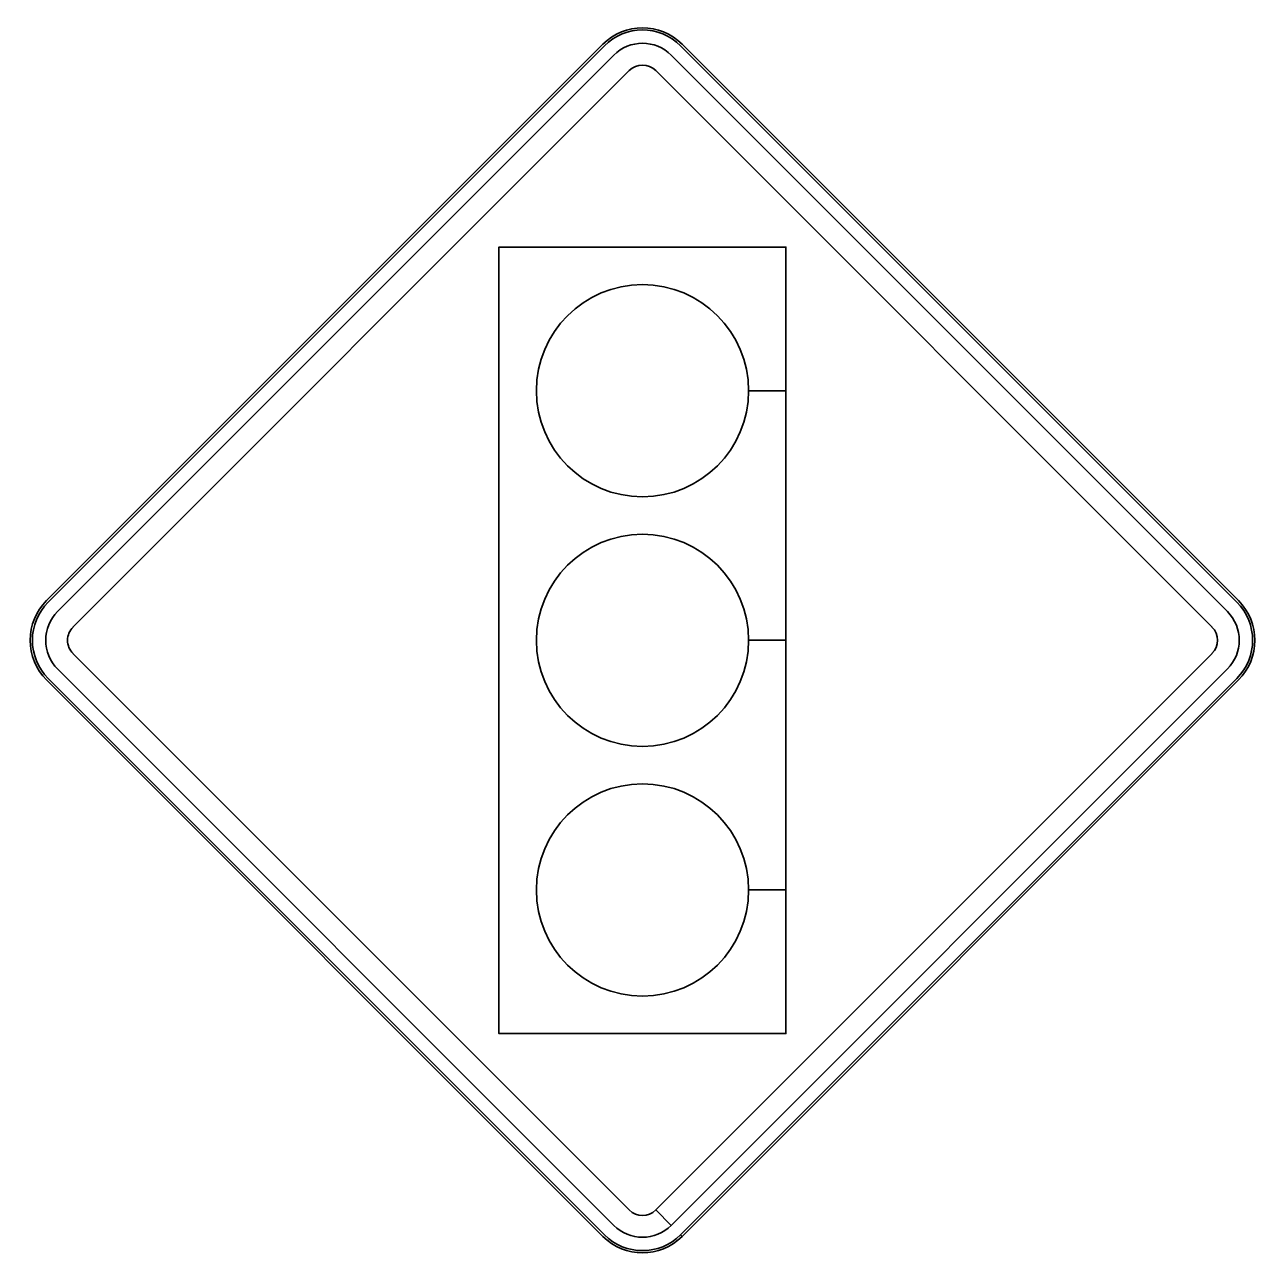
# Model space of a CAD drawing. Extents: x 658976 to 668721, y 639543 to 647196.
# Drawn here: x 667903.1 to 667975.4, y 643716.1 to 643788.2 of the extents above; entities that cross this region are included whole.
import ezdxf

# ---------------------------------------------------------------- set-up
doc = ezdxf.new("R2010")
doc.units = 0
doc.layers.add('GSCOLORFILL', color=7, linetype='Continuous')

msp = doc.modelspace()

# ---------------------------------------------------------------- linework, layer by layer
at = {"layer": 'GSCOLORFILL'}
for p, q in [((667936.922, 643787.088), (667904.364, 643754.533)), ((667936.922, 643787.088), (667904.364, 643754.533)), ((667936.922, 643787.088), (667904.364, 643754.533)), ((667936.922, 643787.088), (667904.364, 643754.533)), ((667937.012, 643786.995), (667904.455, 643754.444)), ((667937.012, 643786.995), (667904.455, 643754.444)), ((667937.561, 643786.445), (667905.007, 643753.892)), ((667937.561, 643786.445), (667905.007, 643753.892)), ((667936.921, 643787.086), (667936.922, 643787.088)), ((667936.921, 643787.086), (667936.922, 643787.088)), ((667936.921, 643787.086), (667936.922, 643787.088)), ((667936.921, 643787.086), (667936.922, 643787.088)), ((667937.012, 643786.995), (667937.011, 643786.996)), ((667937.012, 643786.995), (667937.011, 643786.996)), ((667937.562, 643786.445), (667937.561, 643786.445)), ((667937.562, 643786.445), (667937.561, 643786.445)), ((667973.474, 643753.892), (667940.918, 643786.445)), ((667940.918, 643786.445), (667940.919, 643786.445)), ((667973.474, 643753.892), (667940.918, 643786.445)), ((667940.918, 643786.445), (667940.919, 643786.445)), ((667941.47, 643786.996), (667941.47, 643786.997)), ((667974.026, 643754.444), (667941.47, 643786.997)), ((667941.47, 643786.996), (667941.47, 643786.997)), ((667974.026, 643754.444), (667941.47, 643786.997)), ((667941.561, 643787.088), (667941.56, 643787.086)), ((667941.561, 643787.088), (667941.56, 643787.086)), ((667941.561, 643787.088), (667941.56, 643787.086)), ((667941.561, 643787.088), (667941.56, 643787.086)), ((667974.116, 643754.533), (667941.561, 643787.088)), ((667974.116, 643754.533), (667941.561, 643787.088)), ((667974.116, 643754.533), (667941.561, 643787.088)), ((667974.116, 643754.533), (667941.561, 643787.088)), ((667938.467, 643785.543), (667905.91, 643752.988)), ((667938.467, 643785.543), (667905.91, 643752.988)), ((667938.467, 643785.543), (667938.466, 643785.541)), ((667938.467, 643785.543), (667938.466, 643785.541)), ((667940.015, 643785.541), (667940.015, 643785.543)), ((667972.571, 643752.988), (667940.015, 643785.543)), ((667940.015, 643785.541), (667940.015, 643785.543)), ((667972.571, 643752.988), (667940.015, 643785.543)), ((667904.364, 643754.533), (667904.366, 643754.533)), ((667904.364, 643754.533), (667904.366, 643754.533)), ((667904.364, 643754.533), (667904.366, 643754.533)), ((667904.364, 643754.533), (667904.366, 643754.533)), ((667904.456, 643754.442), (667904.455, 643754.444)), ((667904.456, 643754.442), (667904.455, 643754.444)), ((667905.007, 643753.892), (667905.008, 643753.891)), ((667905.007, 643753.892), (667905.008, 643753.891)), ((667973.473, 643753.891), (667973.474, 643753.892)), ((667973.473, 643753.891), (667973.474, 643753.892)), ((667974.026, 643754.444), (667974.024, 643754.442)), ((667974.026, 643754.444), (667974.024, 643754.442)), ((667974.115, 643754.533), (667974.116, 643754.533)), ((667974.115, 643754.533), (667974.116, 643754.533)), ((667974.115, 643754.533), (667974.116, 643754.533)), ((667974.115, 643754.533), (667974.116, 643754.533)), ((667905.911, 643752.987), (667905.91, 643752.988)), ((667905.911, 643752.987), (667905.91, 643752.988)), ((667972.571, 643752.988), (667972.569, 643752.987)), ((667972.571, 643752.988), (667972.569, 643752.987)), ((667905.91, 643751.439), (667938.467, 643718.884)), ((667905.91, 643751.439), (667905.911, 643751.438)), ((667905.91, 643751.439), (667938.467, 643718.884)), ((667905.91, 643751.439), (667905.911, 643751.438)), ((667940.024, 643718.884), (667972.571, 643751.439)), ((667940.024, 643718.884), (667972.571, 643751.439)), ((667972.569, 643751.438), (667972.571, 643751.439)), ((667972.569, 643751.438), (667972.571, 643751.439)), ((667905.008, 643750.535), (667905.007, 643750.535)), ((667905.007, 643750.535), (667937.561, 643717.982)), ((667905.008, 643750.535), (667905.007, 643750.535)), ((667905.007, 643750.535), (667937.561, 643717.982)), ((667940.927, 643717.982), (667973.474, 643750.535)), ((667940.927, 643717.982), (667973.474, 643750.535)), ((667973.474, 643750.535), (667973.473, 643750.535)), ((667973.474, 643750.535), (667973.473, 643750.535)), ((667904.366, 643749.893), (667904.364, 643749.894)), ((667904.364, 643749.894), (667936.922, 643717.339)), ((667904.366, 643749.893), (667904.364, 643749.894)), ((667904.364, 643749.894), (667936.922, 643717.339)), ((667904.366, 643749.893), (667904.364, 643749.894)), ((667904.364, 643749.894), (667936.922, 643717.339)), ((667904.366, 643749.893), (667904.364, 643749.894)), ((667904.364, 643749.894), (667936.922, 643717.339)), ((667904.456, 643749.985), (667937.009, 643717.43)), ((667904.456, 643749.985), (667904.456, 643749.983)), ((667904.456, 643749.985), (667937.009, 643717.43)), ((667904.456, 643749.985), (667904.456, 643749.983)), ((667941.471, 643717.431), (667974.023, 643749.985)), ((667941.471, 643717.431), (667974.023, 643749.985)), ((667941.561, 643717.339), (667974.116, 643749.894)), ((667941.561, 643717.339), (667974.116, 643749.894)), ((667941.562, 643717.339), (667974.116, 643749.894)), ((667941.562, 643717.339), (667974.116, 643749.894)), ((667974.024, 643749.983), (667974.023, 643749.985)), ((667974.024, 643749.983), (667974.023, 643749.985)), ((667974.116, 643749.894), (667974.115, 643749.893)), ((667974.116, 643749.894), (667974.115, 643749.893)), ((667974.116, 643749.894), (667974.115, 643749.893)), ((667974.116, 643749.894), (667974.115, 643749.893)), ((667945.447, 643737.605), (667945.447, 643737.605)), ((667938.466, 643718.884), (667938.467, 643718.884)), ((667938.466, 643718.884), (667938.467, 643718.884)), ((667940.918, 643717.982), (667940.015, 643718.884)), ((667940.015, 643718.884), (667940.015, 643718.884)), ((667940.918, 643717.982), (667940.015, 643718.884)), ((667940.015, 643718.884), (667940.015, 643718.884)), ((667940.024, 643718.884), (667940.927, 643717.982)), ((667940.024, 643718.884), (667940.927, 643717.982)), ((667937.561, 643717.982), (667937.562, 643717.981)), ((667937.561, 643717.982), (667937.562, 643717.981)), ((667940.919, 643717.981), (667940.918, 643717.982)), ((667940.919, 643717.981), (667940.918, 643717.982)), ((667936.922, 643717.339), (667936.921, 643717.339)), ((667936.922, 643717.339), (667936.921, 643717.339)), ((667936.922, 643717.339), (667936.921, 643717.339)), ((667936.922, 643717.339), (667936.921, 643717.339)), ((667937.011, 643717.429), (667937.009, 643717.43)), ((667937.011, 643717.429), (667937.009, 643717.43)), ((667941.561, 643717.339), (667941.47, 643717.431)), ((667941.47, 643717.431), (667941.47, 643717.429)), ((667941.561, 643717.339), (667941.47, 643717.431)), ((667941.47, 643717.431), (667941.47, 643717.429)), ((667941.471, 643717.431), (667941.562, 643717.339)), ((667941.471, 643717.431), (667941.562, 643717.339)), ((667941.56, 643717.339), (667941.561, 643717.339)), ((667941.56, 643717.339), (667941.561, 643717.339))]:
    msp.add_line(p, q, dxfattribs=at)
for points in [[(667945.447, 643766.816), (667947.638, 643766.816), (667947.638, 643775.214), (667930.841, 643775.214), (667930.841, 643729.207), (667947.638, 643729.207), (667947.638, 643737.605), (667945.447, 643737.605)], [(667945.447, 643752.211), (667947.638, 643752.211), (667947.638, 643766.816), (667945.447, 643766.816)], [(667945.447, 643737.605), (667947.638, 643737.605), (667947.638, 643752.211), (667945.447, 643752.211)]]:
    msp.add_lwpolyline(points, dxfattribs=at)
for centre, major_axis, start_param, end_param in [((667939.24, 643784.767), (3.281, 0), 0.785398, 2.356194), ((667939.24, 643784.767), (3.281, 0), 0.785398, 2.356194), ((667939.24, 643784.767), (3.281, 0), 0.785398, 2.356194), ((667939.24, 643784.767), (3.281, 0), 0.785398, 2.356194), ((667939.24, 643784.767), (3.153, 0), 0.785398, 2.356194), ((667939.24, 643784.767), (3.153, 0), 0.785398, 2.356194), ((667939.24, 643784.767), (2.373, 0), 0.785398, 2.356194), ((667939.24, 643784.767), (2.373, 0), 0.785398, 2.356194), ((667939.24, 643784.767), (1.095, 0), 0.785398, 2.356194), ((667939.24, 643784.767), (1.095, 0), 0.785398, 2.356194), ((667939.24, 643766.816), (6.207, 0), 0.000093, 6.283185), ((667939.24, 643752.211), (6.207, 0), 0.000093, 6.283185), ((667906.686, 643752.213), (3.281, 0), 2.356194, 3.926991), ((667906.686, 643752.213), (3.281, 0), 2.356194, 3.926991), ((667906.686, 643752.213), (3.281, 0), 2.356194, 3.926991), ((667906.686, 643752.213), (3.281, 0), 2.356194, 3.926991), ((667906.686, 643752.213), (3.153, 0), 2.356194, 3.926991), ((667906.686, 643752.213), (3.153, 0), 2.356194, 3.926991), ((667906.686, 643752.213), (2.373, 0), 2.356194, 3.926991), ((667906.686, 643752.213), (2.373, 0), 2.356194, 3.926991), ((667971.795, 643752.213), (2.373, 0), 5.497787, 7.068583), ((667971.795, 643752.213), (2.373, 0), 5.497787, 7.068583), ((667971.795, 643752.213), (3.153, 0), 5.497787, 7.068583), ((667971.795, 643752.213), (3.153, 0), 5.497787, 7.068583), ((667971.795, 643752.213), (3.281, 0), 5.497787, 7.068583), ((667971.795, 643752.213), (3.281, 0), 5.497787, 7.068583), ((667971.795, 643752.213), (3.281, 0), 5.497787, 7.068583), ((667971.795, 643752.213), (3.281, 0), 5.497787, 7.068583), ((667906.686, 643752.213), (1.095, 0), 2.356194, 3.926991), ((667906.686, 643752.213), (1.095, 0), 2.356194, 3.926991), ((667971.795, 643752.213), (1.095, 0), 5.497787, 7.068583), ((667971.795, 643752.213), (1.095, 0), 5.497787, 7.068583), ((667939.24, 643737.605), (6.207, 0), 0.000093, 6.283185), ((667939.24, 643719.659), (1.095, 0), 3.926991, 5.497787), ((667939.24, 643719.659), (1.095, 0), 3.926991, 5.497787), ((667939.24, 643719.659), (2.373, 0), 3.926991, 5.497787), ((667939.24, 643719.659), (2.373, 0), 3.926991, 5.497787), ((667939.24, 643719.659), (3.281, 0), 3.926991, 5.497787), ((667939.24, 643719.659), (3.281, 0), 3.926991, 5.497787), ((667939.24, 643719.659), (3.281, 0), 3.926991, 5.497787), ((667939.24, 643719.659), (3.281, 0), 3.926991, 5.497787), ((667939.24, 643719.659), (3.153, 0), 3.926991, 5.497787), ((667939.24, 643719.659), (3.153, 0), 3.926991, 5.497787)]:
    msp.add_ellipse(centre, major_axis=major_axis, ratio=0.999979, start_param=start_param, end_param=end_param, dxfattribs=at)

doc.saveas('drawing.dxf')
